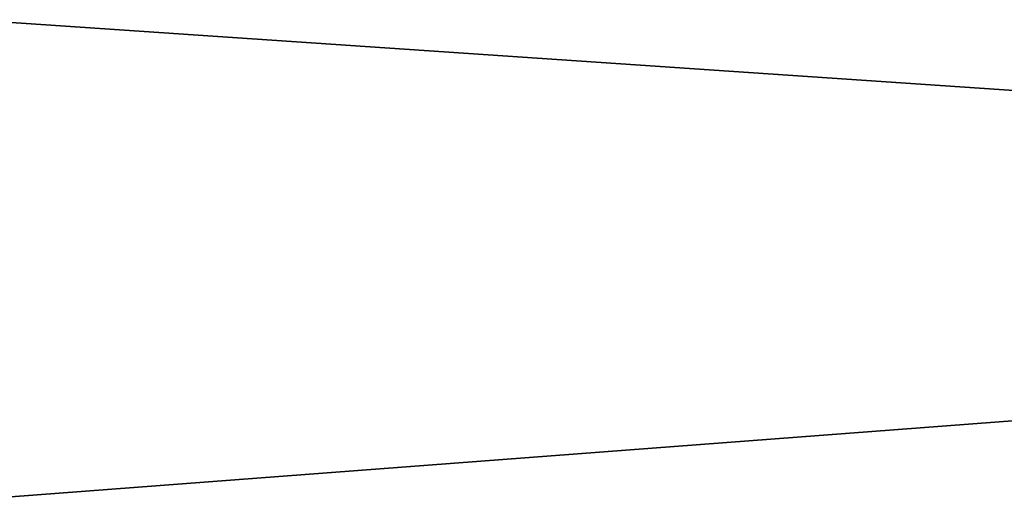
# Model space of a CAD drawing. Header units: millimetres. Extents: x -522 to 188, y -54 to 63.
# Tile 308 of 656: x -4.2735 to -4.1862, y -36.7338 to -36.6902. Entities that reach past the tile are written whole.
import ezdxf

# ---------------------------------------------------------------- set-up
doc = ezdxf.new("R2010")
doc.units = ezdxf.units.MM
doc.header["$LTSCALE"] = 65.185185
for name, color, linetype in [('1', 7, 'CONTINUOUS'), ('2', 7, 'CONTINUOUS'), ('8', 7, 'CONTINUOUS'), ('9', 7, 'CONTINUOUS')]:
    doc.layers.add(name, color=color, linetype=linetype)

msp = doc.modelspace()

# ---------------------------------------------------------------- linework, layer by layer
at = {"layer": '1', "color": 7, "linetype": 'CONTINUOUS'}
for points in [[(-4.178713, 23, -12.310092), (-4.974943, -36.8, -12.010406), (-4.949747, 4.846688, -12.020815), (-4.178713, 23, -12.310092)], [(-4.974943, -36.8, -12.010406), (-4.178713, 23, -12.310092), (-4.178775, -36.8, -12.310068), (-4.974943, -36.8, -12.010406)]]:
    msp.add_3dface(points, dxfattribs=at)
at = {"layer": '2', "color": 7, "linetype": 'CONTINUOUS'}
for points in [[(-4.178775, -36.8, 12.310068), (-4.974885, 23, 12.010434), (-4.974943, -36.8, 12.010406), (-4.178775, -36.8, 12.310068)], [(-4.178713, 23, 12.310092), (-4.974885, 23, 12.010434), (-4.178775, -36.8, 12.310068), (-4.178713, 23, 12.310092)]]:
    msp.add_3dface(points, dxfattribs=at)
at = {"layer": '8', "color": 3, "linetype": 'CONTINUOUS'}
for points in [[(-3.653174, -36.685288, -10.761903), (-4.307037, -36.734931, -10.398108), (-4.349214, -36.685288, -10.499932), (-3.653174, -36.685288, -10.761903)], [(-3.617747, -36.734931, -10.657538), (-4.307037, -36.734931, -10.398108), (-3.653174, -36.685288, -10.761903), (-3.617747, -36.734931, -10.657538)]]:
    msp.add_3dface(points, dxfattribs=at)
at = {"layer": '9', "color": 3, "linetype": 'CONTINUOUS'}
for points in [[(-4.307037, -36.734931, 10.398108), (-3.617747, -36.734931, 10.657538), (-4.349214, -36.685288, 10.499932), (-4.307037, -36.734931, 10.398108)], [(-4.349214, -36.685288, 10.499932), (-3.617747, -36.734931, 10.657538), (-3.653174, -36.685288, 10.761903), (-4.349214, -36.685288, 10.499932)]]:
    msp.add_3dface(points, dxfattribs=at)

doc.saveas('drawing.dxf')
